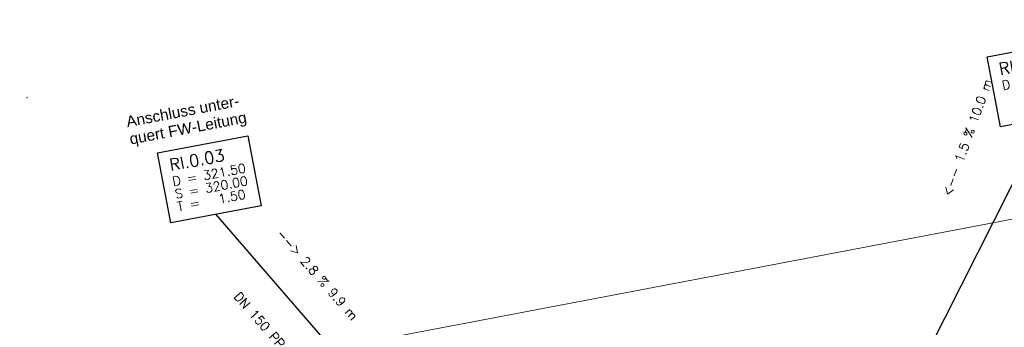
# Model space of a CAD drawing. Header units: metres. Extents: x -502 to 161, y -108 to 174.
# Tile 602 of 656: x -17.43 to 4.02, y 39.74 to 46.44. Entities that reach past the tile are written whole.
import ezdxf

# ---------------------------------------------------------------- set-up
doc = ezdxf.new("R2010")
doc.units = ezdxf.units.M
doc.header["$LTSCALE"] = 0.1
doc.layers.add('BRI32-005.02-5f05-Koordinierung Schemaplan 4 BA ZOB Teilbereich', color=7, linetype='Continuous')
doc.layers.add('BRI32-005.03-5f06-Koordinierung Schemaplan 4 BA ZOB Teilbereich 2 Ost - Bahnhofsallee 2023-01-21', color=7, linetype='Continuous')
doc.styles.add('Arial', font='arial.ttf')
doc.styles.add('Txt', font='txt_____.ttf')

msp = doc.modelspace()

# ---------------------------------------------------------------- linework, layer by layer
at = {"layer": 'BRI32-005.02-5f05-Koordinierung Schemaplan 4 BA ZOB Teilbereich', "color": 1, "linetype": 'Continuous', "lineweight": 13, "true_color": 0xff0000, "transparency": 33554687}
msp.add_line((27.057, 46.444), (-53.563, 31.109), dxfattribs=at)
at = {"layer": 'BRI32-005.02-5f05-Koordinierung Schemaplan 4 BA ZOB Teilbereich', "color": 1, "linetype": 'Continuous', "lineweight": 25, "true_color": 0xff0000, "transparency": 33554687}
for p, q in [((1.853, 38.202), (4.92, 44.292)), ((-8.037, 36.288), (-13.154, 42.2))]:
    msp.add_line(p, q, dxfattribs=at)
at = {"layer": 'BRI32-005.02-5f05-Koordinierung Schemaplan 4 BA ZOB Teilbereich', "color": 7, "linetype": 'Continuous', "lineweight": 18, "transparency": 33554687, "flags": 128}
for points in [[(3.648, 45.632), (5.613, 46.005), (5.902, 44.478), (3.937, 44.105), (3.648, 45.632)], [(-14.426, 43.54), (-12.461, 43.913), (-12.172, 42.386), (-14.137, 42.013), (-14.426, 43.54)]]:
    msp.add_lwpolyline(points, dxfattribs=at)
at = {"layer": 'BRI32-005.02-5f05-Koordinierung Schemaplan 4 BA ZOB Teilbereich', "color": 1, "linetype": 'Continuous', "lineweight": 25, "true_color": 0xff0000, "transparency": 33554687, "flags": 128}
for points in [[(3.648, 45.632), (5.613, 46.005), (5.902, 44.478), (3.937, 44.105), (3.648, 45.632)], [(-14.426, 43.54), (-12.461, 43.913), (-12.172, 42.386), (-14.137, 42.013), (-14.426, 43.54)]]:
    msp.add_lwpolyline(points, dxfattribs=at)
at = {"layer": 'BRI32-005.03-5f06-Koordinierung Schemaplan 4 BA ZOB Teilbereich 2 Ost - Bahnhofsallee 2023-01-21', "color": 7, "linetype": 'Continuous', "lineweight": 9, "transparency": 33554687}
for p, q in [((-17.283, 44.73), (-17.262, 44.747)), ((-17.025, 44.31), (-17.02, 44.311)), ((-17.192, 43.862), (-17.192, 43.862))]:
    msp.add_line(p, q, dxfattribs=at)
at = {"layer": 'BRI32-005.03-5f06-Koordinierung Schemaplan 4 BA ZOB Teilbereich 2 Ost - Bahnhofsallee 2023-01-21', "color": 7, "linetype": 'Continuous', "lineweight": 13, "transparency": 33554687, "flags": 128}
msp.add_lwpolyline([(-14.426, 43.54), (-12.461, 43.913), (-12.172, 42.386), (-14.137, 42.013), (-14.426, 43.54)], dxfattribs=at)
at = {"layer": 'BRI32-005.03-5f06-Koordinierung Schemaplan 4 BA ZOB Teilbereich 2 Ost - Bahnhofsallee 2023-01-21', "color": 1, "linetype": 'Continuous', "lineweight": 20, "true_color": 0xff0000, "transparency": 33554687, "flags": 128}
msp.add_lwpolyline([(-14.426, 43.54), (-12.461, 43.913), (-12.172, 42.386), (-14.137, 42.013), (-14.426, 43.54)], dxfattribs=at)

# ---------------------------------------------------------------- texts
at = {"layer": 'BRI32-005.02-5f05-Koordinierung Schemaplan 4 BA ZOB Teilbereich', "color": 1, "true_color": 0xff0000, "transparency": 33554687, "attachment_point": 1, "line_spacing_factor": 0.25, "style": 'Txt'}
for s, insert, char_height, rotation in [('RI.O.04', (3.881, 45.492), 0.26, 10.737), ('D = 321.37', (3.955, 45.105), 0.2, 10.737), ('<-- 1.5 % 10.0 m', (2.666, 42.643), 0.2, 70.181), ('RI.0.03', (-14.193, 43.4), 0.26, 10.737), ('D = 321.50', (-14.119, 43.013), 0.2, 10.737), ('S = 320.00', (-14.067, 42.737), 0.2, 10.737), ('T =   1.50', (-14.015, 42.462), 0.2, 10.737), ('--> 2.8 % 9.9 m', (-11.7, 41.9), 0.2, 311.1222), ('DN 150 PP', (-12.629, 40.531), 0.2, 311.1222)]:
    msp.add_mtext(s, dxfattribs=dict(at, insert=insert, char_height=char_height, rotation=rotation))
at = {"layer": 'BRI32-005.02-5f05-Koordinierung Schemaplan 4 BA ZOB Teilbereich', "color": 7, "transparency": 33554687, "char_height": 0.24, "attachment_point": 1, "rotation": 10.737, "line_spacing_factor": 0.25, "style": 'Arial'}
for s, insert in [('Anschluss unter-', (-15.13, 44.334)), ('quert FW-Leitung', (-15.059, 43.957))]:
    msp.add_mtext(s, dxfattribs=dict(at, insert=insert))
at = {"layer": 'BRI32-005.03-5f06-Koordinierung Schemaplan 4 BA ZOB Teilbereich 2 Ost - Bahnhofsallee 2023-01-21', "color": 7, "transparency": 33554687, "char_height": 0.24, "attachment_point": 1, "rotation": 10.737, "line_spacing_factor": 0.25, "style": 'Arial'}
for s, insert in [('Anschluss unter-', (-15.13, 44.334)), ('quert FW-Leitung', (-15.059, 43.957))]:
    msp.add_mtext(s, dxfattribs=dict(at, insert=insert))

doc.saveas('drawing.dxf')
